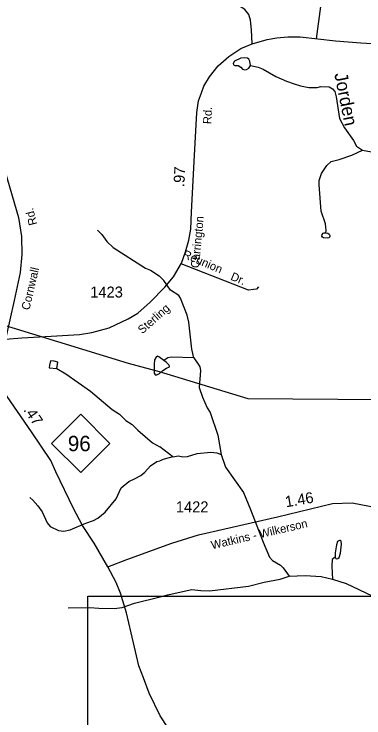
# Model space of a CAD drawing. Extents: x 2056842 to 2160602, y 826753 to 1016856.
# Drawn here: x 2108865 to 2112847, y 943911 to 951923 of the extents above; entities that cross this region are included whole.
import ezdxf

# ---------------------------------------------------------------- set-up
doc = ezdxf.new("R2010")
doc.units = 0
for name, color, linetype in [('Exist Hydrographic Creek Single Shore', 7, 'Continuous'), ('Exist Hydrographic Creek Single Shore Label', 7, 'Continuous'), ('Exist Hydrographic Misc Water Feature', 7, 'Continuous'), ('Exist Hydrographic Pond Under 1500 Sq Ft', 7, 'Continuous'), ('Exist Road Non-System Type 51', 7, 'Continuous'), ('Exist Road Non-System Type 51 Label', 7, 'Continuous'), ('Exist Road Primary NC Attributed', 7, 'Continuous'), ('Exist Road Primary NC Service Mileage Hundredths English Label', 7, 'Continuous'), ('Exist Road Primary NC Shield CELL', 7, 'Continuous'), ('Exist Road Primary NC Shield Number Label', 7, 'Continuous'), ('Exist Road Secondary Mileage Hundredths English Label', 7, 'Continuous'), ('Exist Road Secondary Type 51 Attributed', 7, 'Continuous'), ('Exist Road Secondary Type 51 Label', 7, 'Continuous'), ('Exist Road Secondary Type 51 Number Label', 7, 'Continuous'), ('Exist Utilities Electrical Transmission Line', 7, 'Continuous'), ('Map Preparation Inset Cut Line', 7, 'Continuous')]:
    doc.layers.add(name, color=color, linetype=linetype)

msp = doc.modelspace()

# ---------------------------------------------------------------- linework, layer by layer
at = {"layer": 'Exist Hydrographic Creek Single Shore'}
for points in [[(2111557.2, 951337.4), (2111643.3, 951318.4), (2111700.3, 951295.6), (2111844.7, 951212), (2111967.6, 951157.5), (2112053.7, 951128.3), (2112124.6, 951106.8), (2112218.3, 951085.2), (2112315.9, 951085.2), (2112354.9, 951097.5), (2112452.9, 951094), (2112490.9, 951072.2), (2112514.8, 951040.3), (2112531, 950980.3), (2112570.4, 950734.5), (2112626.8, 950628.7), (2112729.3, 950485.2), (2112763.6, 950419.4), (2112832.6, 950374.2)], [(2112832.6, 950374.2), (2112931.9, 950354.2), (2113060.1, 950322.7), (2113198.3, 950265.3), (2113450.7, 950184.4), (2113498.7, 950158.7), (2113627, 950055.2), (2113675.4, 950025.4), (2113735.3, 949981.7)], [(2110528.3, 945290.1), (2110630.2, 945314.5), (2110888, 945373.7), (2110991.9, 945362.1), (2111089.9, 945356.5), (2111531.6, 945412.4), (2111713.3, 945455.2), (2111893.5, 945491.1), (2111996.1, 945525.3)], [(2111996.1, 945525.3), (2112178.5, 945531.6), (2112301.3, 945524), (2112359.6, 945520.2), (2112488.7, 945489.8)], [(2112488.7, 945489.8), (2112643.1, 945439), (2112942, 945299.6)], [(2109481.9, 945165.5), (2109725.9, 945168.2), (2109829.9, 945160.5), (2110005.8, 945157.1), (2110095.8, 945169.3), (2110235.7, 945215.8), (2110528.3, 945290.1)]]:
    msp.add_lwpolyline(points, dxfattribs=at)
at = {"layer": 'Exist Hydrographic Misc Water Feature'}
msp.add_line((2110673.5, 946882.5), (2110523, 946995.9), dxfattribs=at)
for points in [[(2111557.2, 951337.4), (2111548.4, 951388.1), (2111538.2, 951408.4), (2111521.8, 951419.8), (2111491.4, 951426.1), (2111444.5, 951422.3), (2111373.6, 951388.1), (2111357.1, 951360.2), (2111360.9, 951343.7), (2111377.4, 951336.1), (2111415.4, 951336.1), (2111447, 951318.4), (2111464.8, 951296.9), (2111491.4, 951288), (2111511.6, 951291.8), (2111538.2, 951308.3), (2111557.2, 951337.4)], [(2112413.4, 949434), (2112415.8, 949459.9), (2112409.7, 949535.9), (2112360.9, 949679.8), (2112339.5, 949977.6), (2112337.4, 950026.9), (2112364, 950108), (2112424.8, 950200.5), (2112475.4, 950243.6), (2112564.1, 950269), (2112708.5, 950318.4), (2112832.6, 950374.2)], [(2109814.7, 949464.1), (2109862.9, 949412.3), (2109921.1, 949334.4), (2109993.1, 949264.7), (2110360, 949030.4), (2110418.2, 949007.2), (2110516.4, 948941.7)], [(2112413.4, 949434), (2112437.5, 949428.9), (2112451.4, 949417.5), (2112459, 949403.6), (2112457.7, 949388.4), (2112447.6, 949374.4), (2112428.6, 949373.2), (2112386.8, 949374.4), (2112376.7, 949382), (2112369.1, 949393.4), (2112370.3, 949415), (2112383, 949427.6), (2112394.4, 949432.7), (2112413.4, 949434)], [(2110910.2, 948011.3), (2110889.9, 948109.2), (2110854.6, 948415.1), (2110833.9, 948494.9), (2110761.2, 948688.7), (2110739.2, 948718.4), (2110646.9, 948780), (2110568.5, 948891.9), (2110516.1, 948941.6)], [(2110570, 947980.5), (2110514.3, 948021), (2110497.8, 948027.4), (2110483.9, 948018.5), (2110464.9, 947988.1), (2110458.5, 947934.8), (2110461.1, 947834.7), (2110471.2, 947817), (2110488.9, 947817), (2110520.6, 947829.7), (2110558.6, 947866.4), (2110599.1, 947891.8), (2110633.3, 947905.7), (2110634.6, 947914.6), (2110625.7, 947929.8), (2110595.3, 947958.9), (2110570, 947980.5)], [(2110910.3, 948011.5), (2110658.3, 948016.4), (2110616.5, 948010.2), (2110570, 947980.5)], [(2110910.2, 948011.3), (2110962.4, 947937.7), (2110978.5, 947907.5), (2110988.8, 947863.7), (2110973.7, 947673.7), (2111008.1, 947561.7), (2111064.7, 947442.1), (2111097, 947386.3), (2111186.2, 947130.5), (2111221, 946910.9)], [(2109353.6, 947888.8), (2109363.4, 947960.9), (2109321.4, 947970.8)], [(2109353.6, 947888.8), (2109453.6, 947827.1), (2109736.4, 947632.1), (2109982.9, 947420.8), (2110067.1, 947369.1), (2110139.1, 947297.4), (2110209.4, 947251.5), (2110275.7, 947187.8), (2110442.6, 947041.2), (2110523, 946995.9)], [(2110673.5, 946882.5), (2110573.4, 946858.1), (2110523.4, 946837.9)], [(2110673.5, 946882.5), (2110735.2, 946892.9), (2110785.4, 946883.1), (2110837.3, 946887.3), (2110949.1, 946919.8), (2111105.1, 946934.4), (2111173.2, 946928.7), (2111221.2, 946910.9)], [(2111221, 946910.9), (2111271.7, 946765.1), (2111476.8, 946478), (2111555.7, 946284.4), (2111699.2, 945911), (2111774.1, 945741.4), (2111808.1, 945701.4), (2111898.6, 945649.9), (2111928.5, 945620.1), (2111996.1, 945525.3)], [(2109046.2, 946418.1), (2109080.2, 946390.1), (2109136.4, 946326.3), (2109184.6, 946258.5), (2109241, 946132.7), (2109275.2, 946088.8), (2109371.2, 946043.1), (2109431.1, 946037.2), (2109503.2, 946051.5), (2109680.8, 946126), (2109769, 946156.2), (2109818.6, 946184.4), (2109902.5, 946252.7), (2110028, 946405.1), (2110085.6, 946531.2), (2110171.3, 946603.6), (2110245.3, 946635.8), (2110307, 946671.8), (2110353.2, 946710), (2110419.2, 946781.9), (2110489.3, 946828.5), (2110523.4, 946837.9)], [(2112519.1, 945742.5), (2112525.5, 945727.3), (2112536.9, 945723.5), (2112550.8, 945726), (2112563.5, 945736.2), (2112578.7, 945784.3), (2112592.6, 945887), (2112588.8, 945921.2), (2112581.2, 945928.8), (2112569.8, 945928.8), (2112547, 945918.6), (2112534.3, 945881.9), (2112519.1, 945789.4), (2112519.1, 945742.5)], [(2112519.1, 945742.5), (2112487.5, 945712.8), (2112481.1, 945641.9), (2112484.9, 945559.5), (2112488.7, 945489.8)]]:
    msp.add_lwpolyline(points, dxfattribs=at)
at = {"layer": 'Exist Hydrographic Pond Under 1500 Sq Ft'}
for points in [[(2109269.1, 947926.3), (2109265.2, 947896.6), (2109353.3, 947888.8)], [(2109321.2, 947970.5), (2109279, 947976.3), (2109269.1, 947926.3)]]:
    msp.add_lwpolyline(points, dxfattribs=at)
at = {"layer": 'Exist Road Non-System Type 51'}
for points in [[(2112316.1, 954719.3), (2112257.6, 954602.2), (2112245.9, 954508.4), (2112204.9, 954391.3), (2112204.9, 954291.7), (2112228.3, 954174.6), (2112245.9, 954063.3), (2112298.6, 953957.9), (2112316.1, 953846.6), (2112333.7, 953635.7), (2112403.9, 953430.7), (2112398.1, 953296), (2112380.5, 953190.6), (2112415.6, 953044.1), (2112462.5, 952897.7), (2112474.2, 952704.4), (2112462.5, 952476), (2112468.3, 952317.8), (2112468.3, 952206.5), (2112433.2, 952130.4), (2112374.7, 952089.4), (2112351.3, 952007.4), (2112303.1, 951642.6)], [(2111648.9, 948816.4), (2111625.5, 948792.9), (2111590.3, 948787.1), (2111531.8, 948781.2), (2110766.7, 949078.9)]]:
    msp.add_lwpolyline(points, dxfattribs=at)
at = {"layer": 'Exist Road Primary NC Attributed'}
for points in [[(2109932.1, 945629.1), (2109778.7, 945900.6), (2109644.4, 946102.2), (2109542.1, 946295), (2109340.8, 946713.4), (2109283.2, 946839.8), (2109062.9, 947167.2), (2108743.5, 947630.7), (2108646.8, 947767.9)], [(2112954.2, 941809.9), (2112807.1, 941931.5), (2112615.2, 942059.5), (2112269, 942252.6), (2111971.6, 942422.2), (2111690.4, 942630.8), (2111448.9, 942843.6), (2111152.2, 943145.2), (2110921.9, 943388.5), (2110693.5, 943678.8), (2110527.1, 943934.8), (2110402.7, 944191.5), (2110337.2, 944367.5), (2110284.4, 944503.5), (2110198, 944878.4), (2110145.3, 945105.6), (2110076.8, 945330.6), (2110028.8, 945450.6), (2109932.1, 945629.1)]]:
    msp.add_lwpolyline(points, dxfattribs=at)
at = {"layer": 'Exist Road Primary NC Shield CELL'}
msp.add_lwpolyline([(2109290.3, 947036.3), (2109623.3, 947369.3), (2109956.3, 947036.3), (2109623.3, 946703.3)], close=True, dxfattribs=at)
at = {"layer": 'Exist Road Secondary Type 51 Attributed'}
for points in [[(2107856.6, 952139.3), (2108035.6, 951627.3), (2108418.9, 950870.9), (2108693.9, 950320.4), (2108738.1, 950219.9), (2108917.2, 949608.6), (2108949.1, 949389.5), (2108952.3, 949187.8), (2108933.1, 948979.8), (2108865.9, 948663), (2108766, 948223.8)], [(2111574.2, 951585.7), (2111567, 951741.7), (2111557.4, 951852.1), (2111536.7, 951919.3), (2111490.3, 951973.7), (2111421.5, 952021.7), (2111327.6, 952035.9), (2111190.1, 952039.1), (2111119.7, 952042.3), (2111062.2, 952064.7), (2110999.8, 952112.7)], [(2111574.2, 951585.7), (2111745.8, 951635), (2111854.5, 951654.2), (2111980.8, 951665.4), (2112120, 951663.8), (2112523.9, 951617), (2112811.8, 951596.2), (2113271.1, 951569.2)], [(2108766, 948223.8), (2108953.3, 948236.5), (2109289.1, 948255.7), (2109611.4, 948275.7), (2109752.1, 948296.5), (2109947.2, 948352.5), (2110162.2, 948452.5), (2110272.6, 948519.7), (2110414.9, 948642.9), (2110582, 948814.9), (2110681.1, 948930.1), (2110772.3, 949088.6), (2110814.7, 949215.8), (2110853, 949350.2), (2110877, 949475), (2110883.4, 949668.6), (2110914.6, 950243.9), (2110944.2, 950803.2), (2110964.2, 950933.6), (2110999.4, 951028), (2111026.5, 951101.6), (2111088.9, 951208.8), (2111189.6, 951335.3), (2111308.8, 951440.1), (2111446.3, 951531.3), (2111574.2, 951585.7)], [(2109932.1, 945629.1), (2110148.9, 945712.6), (2110660.6, 945898.2), (2110963.3, 945996.6), (2111862, 946201.4), (2112487.9, 946351.6), (2112715, 946358), (2112910.1, 946322.8), (2113410.7, 946201.2), (2113666.6, 946102), (2114280.6, 945814), (2115072.6, 945446.4), (2115542.7, 945215.9), (2115681.9, 945115.6), (2116123.2, 944811.6), (2116350.3, 944686.8), (2116657.3, 944578), (2116942.8, 944489.1), (2117117.1, 944447.5)]]:
    msp.add_lwpolyline(points, dxfattribs=at)
at = {"layer": 'Exist Utilities Electrical Transmission Line'}
msp.add_lwpolyline([(2120901.1, 947217.5), (2120036.3, 947393.7), (2119576, 947479.6), (2118660.2, 947491.7), (2111530.8, 947542.2), (2110519.5, 947848.7), (2110167.3, 947945.6), (2107751.1, 948684.1), (2106854.4, 948941.2)], dxfattribs=at)
at = {"layer": 'Map Preparation Inset Cut Line'}
msp.add_lwpolyline([(2109703.5, 945295.9), (2139407.7, 945295.9), (2139407.7, 921167.4), (2109703.5, 921167.4), (2109703.5, 945295.9)], dxfattribs=at)

# ---------------------------------------------------------------- texts
at = {"layer": 'Exist Hydrographic Creek Single Shore Label'}
msp.add_text('Jorden', height=150, rotation=281.49783, dxfattribs=at).set_placement((2112509.1, 951240.7))
at = {"layer": 'Exist Road Non-System Type 51 Label'}
for s, p in [('Reunion', (2110776.7, 949153.6)), ('Dr.', (2111321.4, 948901.2))]:
    msp.add_text(s, height=95, rotation=336.95637, dxfattribs=at).set_placement(p)
at = {"layer": 'Exist Road Primary NC Service Mileage Hundredths English Label'}
msp.add_text('.47', height=125, rotation=304.57346, dxfattribs=at).set_placement((2108967.1, 947416.4))
at = {"layer": 'Exist Road Primary NC Shield Number Label'}
msp.add_text('96', height=175, dxfattribs=at).set_placement((2109477.5, 946946.6))
at = {"layer": 'Exist Road Secondary Mileage Hundredths English Label'}
for s, rotation, p in [('.97', 86.9721, (2110802.9, 949951.2)), ('1.46', 9.59533, (2111961.5, 946308.1))]:
    msp.add_text(s, height=125, rotation=rotation, dxfattribs=at).set_placement(p)
at = {"layer": 'Exist Road Secondary Type 51 Label'}
for s, rotation, p in [('Rd.', 88.50317, (2111111.7, 950669.3)), ('Rd.', 104.07431, (2109129.2, 949531.2)), ('Carrington', 84.67574, (2110970.3, 949027.9)), ('Cornwall', 77.03119, (2109039.5, 948546.9)), ('Sterling', 41.39294, (2110324.5, 948276.3)), ('Watkins - Wilkerson', 13.02723, (2111119, 945830.2))]:
    msp.add_text(s, height=95, rotation=rotation, dxfattribs=at).set_placement(p)
at = {"layer": 'Exist Road Secondary Type 51 Number Label'}
for s, p in [('1423', (2109731.9, 948696.1)), ('1422', (2110706.1, 946250.6))]:
    msp.add_text(s, height=125, dxfattribs=at).set_placement(p)

doc.saveas('drawing.dxf')
